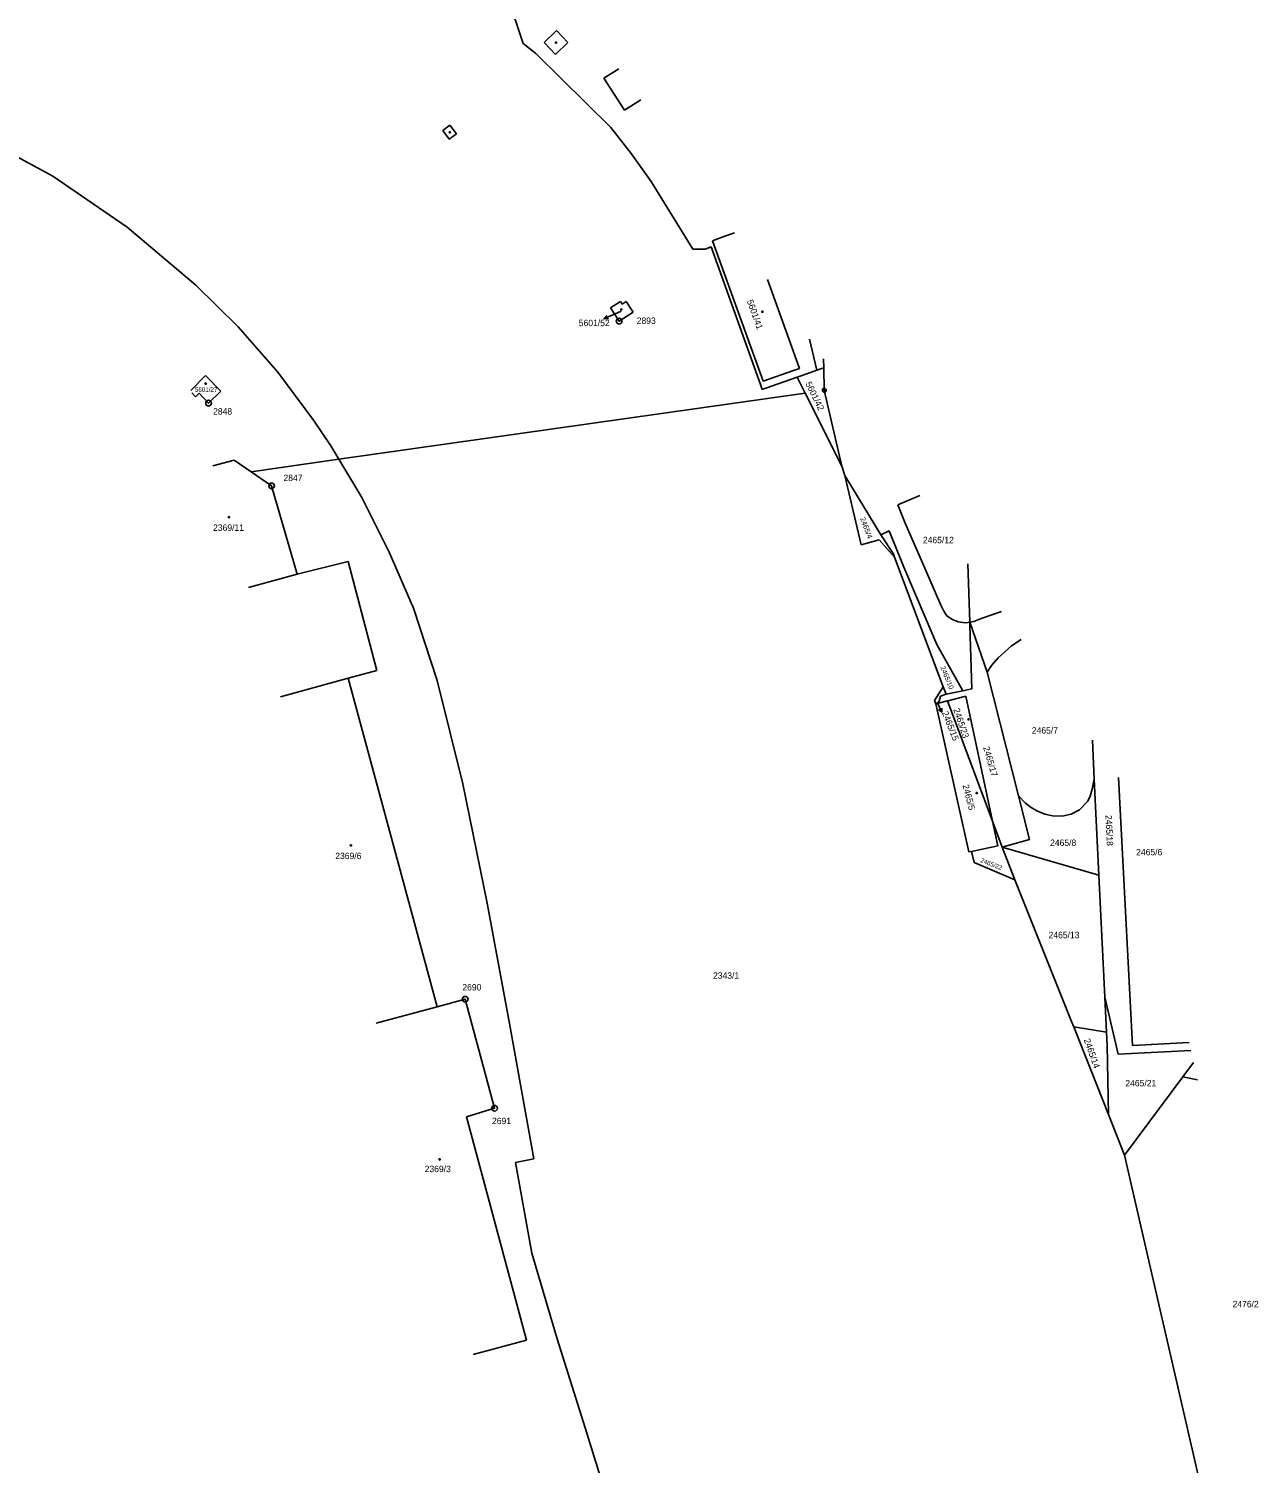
# Model space of a CAD drawing. Extents: x -825057 to -819383, y -1071633 to -1067888.
# Drawn here: x -821042.1 to -820715.5, y -1070521.7 to -1070140.5 of the extents above; entities that cross this region are included whole.
import ezdxf

# ---------------------------------------------------------------- set-up
doc = ezdxf.new("R2010")
doc.units = 0
for name, color, linetype in [('Vrstva 1', 7, 'Continuous'), ('Vrstva 13', 7, 'Continuous'), ('Vrstva 16', 7, 'Continuous'), ('Vrstva 17', 7, 'Continuous'), ('Vrstva 18', 7, 'Continuous'), ('Vrstva 19', 7, 'Continuous'), ('Vrstva 24', 7, 'Continuous'), ('Vrstva 25', 7, 'Continuous'), ('Vrstva 4', 7, 'Continuous')]:
    doc.layers.add(name, color=color, linetype=linetype)

msp = doc.modelspace()

# ---------------------------------------------------------------- linework, layer by layer
at = {"layer": 'Vrstva 1'}
for p, q in [((-820889.3, -1070153.67), (-820885.31, -1070151.14)), ((-820883.85, -1070162.18), (-820889.3, -1070153.67)), ((-820879.52, -1070159.37), (-820883.85, -1070162.18)), ((-821060.28, -1070166.43), (-821035.7, -1070179.73)), ((-821035.7, -1070179.73), (-821016.02, -1070193.21)), ((-821016.02, -1070193.21), (-820997.71, -1070208.62)), ((-820857.17, -1070195.66), (-820860.48, -1070196.84)), ((-820860.48, -1070196.84), (-820846.98, -1070234.17)), ((-820854.59, -1070194.74), (-820857.17, -1070195.66)), ((-820997.71, -1070208.62), (-820986.52, -1070219.72)), ((-820837.36, -1070230.75), (-820845.83, -1070207.16)), ((-820887.54, -1070214.67), (-820884.92, -1070213)), ((-820884.92, -1070213), (-820884.49, -1070213.68)), ((-820884.49, -1070213.68), (-820883.39, -1070212.98)), ((-820883.39, -1070212.98), (-820881.58, -1070215.81)), ((-820885.29, -1070218.2), (-820887.54, -1070214.67)), ((-820881.58, -1070215.81), (-820885.29, -1070218.2)), ((-820986.52, -1070219.72), (-820975.99, -1070231.76)), ((-820832.77, -1070231.24), (-820834.67, -1070222.99)), ((-820830.99, -1070228.22), (-820830.93, -1070230.58)), ((-820975.99, -1070231.76), (-820966.49, -1070244.53)), ((-820846.98, -1070234.17), (-820838.92, -1070231.3)), ((-820838.92, -1070231.3), (-820837.36, -1070230.75)), ((-820838.01, -1070233.1), (-820836.68, -1070232.63)), ((-820836.68, -1070232.63), (-820832.77, -1070231.24)), ((-820832.77, -1070231.24), (-820830.93, -1070230.58)), ((-820830.93, -1070230.58), (-820830.77, -1070236.59)), ((-820999.03, -1070236.63), (-820995.15, -1070232.68)), ((-820995.15, -1070232.68), (-820991.13, -1070236.82)), ((-820997.84, -1070238.33), (-820998.84, -1070237.29)), ((-820996.87, -1070237.37), (-820997.84, -1070238.33)), ((-820994.37, -1070239.98), (-820996.87, -1070237.37)), ((-820991.13, -1070236.82), (-820994.37, -1070239.98)), ((-820959.73, -1070254.91), (-820835.88, -1070237.32)), ((-820830.77, -1070236.59), (-820826.1, -1070256.7)), ((-820966.49, -1070244.53), (-820961.88, -1070251.33)), ((-820961.88, -1070251.33), (-820959.73, -1070254.91)), ((-820993.18, -1070256.64), (-820987.52, -1070255.14)), ((-820987.52, -1070255.14), (-820983.06, -1070258.22)), ((-820959.73, -1070254.91), (-820983.06, -1070258.22)), ((-820953.63, -1070265.09), (-820959.73, -1070254.91)), ((-820983.06, -1070258.22), (-820977.6, -1070261.97)), ((-820815.71, -1070274.99), (-820825.3, -1070259.25)), ((-820977.6, -1070261.97), (-820970.82, -1070285.44)), ((-820946.33, -1070279.59), (-820953.63, -1070265.09)), ((-820805.4, -1070264.52), (-820811.2, -1070266.98)), ((-820809.25, -1070271.85), (-820811.2, -1070266.98)), ((-820813.53, -1070273.91), (-820815.71, -1070274.99)), ((-820809.66, -1070283.54), (-820813.53, -1070273.91)), ((-820804.97, -1070281.8), (-820809.25, -1070271.85)), ((-820812.3, -1070280.2), (-820815.71, -1070274.99)), ((-820970.82, -1070285.44), (-820957.3, -1070282.09)), ((-820957.3, -1070282.09), (-820949.63, -1070311.06)), ((-820939.94, -1070294.5), (-820946.33, -1070279.59)), ((-820812.1, -1070280.9), (-820812.3, -1070280.2)), ((-820799.82, -1070293.66), (-820804.97, -1070281.8)), ((-820970.82, -1070285.44), (-820983.71, -1070288.97)), ((-820800.87, -1070304.08), (-820809.66, -1070283.54)), ((-820792.61, -1070282.67), (-820792.13, -1070298.22)), ((-820933.59, -1070313.73), (-820939.94, -1070294.5)), ((-820799.1, -1070295.1), (-820799.82, -1070293.66)), ((-820798.6, -1070296), (-820799.1, -1070295.1)), ((-820798.1, -1070296.6), (-820798.6, -1070296)), ((-820796.7, -1070297.5), (-820798.1, -1070296.6)), ((-820788.84, -1070297.13), (-820791, -1070298)), ((-820788.84, -1070297.13), (-820783.69, -1070295.32)), ((-820795.2, -1070298.1), (-820796.7, -1070297.5)), ((-820793.95, -1070298.3), (-820795.2, -1070298.1)), ((-820793, -1070298.4), (-820793.95, -1070298.3)), ((-820792.13, -1070298.22), (-820793, -1070298.4)), ((-820791, -1070298), (-820792.13, -1070298.22)), ((-820787.47, -1070311.48), (-820792.13, -1070298.22)), ((-820792.13, -1070298.22), (-820792.1, -1070299.04)), ((-820792.1, -1070299.04), (-820791.57, -1070315.92)), ((-820793.99, -1070316.42), (-820800.87, -1070304.08)), ((-820782.84, -1070306.1), (-820780.99, -1070304.44)), ((-820780.99, -1070304.44), (-820778.43, -1070302.79)), ((-820786.32, -1070309.72), (-820784.56, -1070307.68)), ((-820784.56, -1070307.68), (-820782.84, -1070306.1)), ((-820949.63, -1070311.06), (-820957.29, -1070313.09)), ((-820787.47, -1070311.48), (-820786.32, -1070309.72)), ((-820779.15, -1070344.32), (-820787.47, -1070311.48)), ((-820957.29, -1070313.09), (-820975.21, -1070317.99)), ((-820957.29, -1070313.09), (-820933.62, -1070400.37)), ((-820926.76, -1070341.17), (-820933.59, -1070313.73)), ((-820798.35, -1070317.32), (-820799.14, -1070315.36)), ((-820793.99, -1070316.42), (-820798.35, -1070317.32)), ((-820791.57, -1070315.92), (-820793.99, -1070316.42)), ((-820801.15, -1070319.91), (-820800.46, -1070319.73)), ((-820800.46, -1070319.73), (-820799.93, -1070317.83)), ((-820800.46, -1070319.73), (-820798.04, -1070319.1)), ((-820799.93, -1070317.83), (-820798.35, -1070317.32)), ((-820798.04, -1070319.1), (-820797.62, -1070318.99)), ((-820786.11, -1070351.02), (-820798.04, -1070319.1)), ((-820793.2, -1070317.84), (-820797.62, -1070318.99)), ((-820786.11, -1070351.02), (-820793.2, -1070317.84)), ((-820759.55, -1070329.58), (-820759.03, -1070339.93)), ((-820920.34, -1070372.85), (-820926.76, -1070341.17)), ((-820759.57, -1070342.58), (-820760.09, -1070344.39)), ((-820759.03, -1070339.93), (-820759.57, -1070342.58)), ((-820757.86, -1070365.37), (-820759.03, -1070339.93)), ((-820748.91, -1070410.67), (-820752.57, -1070339.48)), ((-820777.33, -1070346.31), (-820779.15, -1070344.32)), ((-820776.21, -1070355.93), (-820779.15, -1070344.32)), ((-820775.83, -1070347.45), (-820777.33, -1070346.31)), ((-820760.75, -1070345.78), (-820762.99, -1070348.02)), ((-820760.09, -1070344.39), (-820760.75, -1070345.78)), ((-820774.3, -1070348.31), (-820775.83, -1070347.45)), ((-820772.13, -1070349.23), (-820774.3, -1070348.31)), ((-820770.14, -1070349.67), (-820772.13, -1070349.23)), ((-820767.58, -1070349.73), (-820770.14, -1070349.67)), ((-820765.16, -1070349.21), (-820767.58, -1070349.73)), ((-820762.99, -1070348.02), (-820765.16, -1070349.21)), ((-820783.5, -1070358), (-820786.11, -1070351.02)), ((-820784.69, -1070357.66), (-820786.11, -1070351.02)), ((-820791.67, -1070359.08), (-820784.69, -1070357.66)), ((-820783.5, -1070358), (-820776.21, -1070355.93)), ((-820780.16, -1070366.62), (-820783.5, -1070358)), ((-820783.5, -1070358), (-820757.86, -1070365.37)), ((-820757.86, -1070365.37), (-820756.26, -1070397.81)), ((-820914.43, -1070404.83), (-820920.34, -1070372.85)), ((-820933.62, -1070400.37), (-820949.8, -1070404.74)), ((-820933.62, -1070400.37), (-820926.16, -1070398.36)), ((-820926.16, -1070398.36), (-820918.36, -1070427.34)), ((-820756.26, -1070397.81), (-820755.8, -1070407.09)), ((-820752.71, -1070412.96), (-820756.26, -1070397.81)), ((-820907.91, -1070440.8), (-820914.43, -1070404.83)), ((-820764.48, -1070405.73), (-820755.8, -1070407.09)), ((-820755.8, -1070407.09), (-820755.62, -1070410.67)), ((-820755.62, -1070410.67), (-820755.27, -1070429)), ((-820748.91, -1070410.67), (-820733.81, -1070409.91)), ((-820733.34, -1070412.04), (-820752.71, -1070412.96)), ((-820735.51, -1070419.02), (-820732.64, -1070415.16)), ((-820751, -1070439.83), (-820735.51, -1070419.02)), ((-820735.51, -1070419.02), (-820731.61, -1070419.76)), ((-820918.36, -1070427.34), (-820925.8, -1070429.59)), ((-820925.8, -1070429.59), (-820909.9, -1070488.92)), ((-820912.77, -1070441.75), (-820907.91, -1070440.8)), ((-820908.48, -1070465.88), (-820912.77, -1070441.75)), ((-820901.78, -1070488.65), (-820908.48, -1070465.88)), ((-820909.9, -1070488.92), (-820924.03, -1070492.74)), ((-820893.88, -1070513.71), (-820901.78, -1070488.65)), ((-820870.18, -1070588.9), (-820893.88, -1070513.71))]:
    msp.add_line(p, q, dxfattribs=at)
at = {"layer": 'Vrstva 13'}
for p, q in [((-820913.23, -1070137.01), (-820910.8, -1070144.4)), ((-820910.8, -1070144.4), (-820907.37, -1070147.11)), ((-820907.37, -1070147.11), (-820887.52, -1070166.75)), ((-820887.52, -1070166.75), (-820882.1, -1070173.67)), ((-820882.1, -1070173.67), (-820876.76, -1070181.11)), ((-820876.76, -1070181.11), (-820865.67, -1070199.11)), ((-820865.67, -1070199.11), (-820862.44, -1070199.07)), ((-820862.44, -1070199.07), (-820860.8, -1070198.48)), ((-820860.8, -1070198.48), (-820847.74, -1070235.07)), ((-820847.74, -1070235.07), (-820847.27, -1070236.4)), ((-820847.27, -1070236.4), (-820846.3, -1070236.05)), ((-820846.3, -1070236.05), (-820838.01, -1070233.1)), ((-820838.01, -1070233.1), (-820835.88, -1070237.32)), ((-820826.1, -1070256.7), (-820835.88, -1070237.32)), ((-820825.3, -1070259.25), (-820826.1, -1070256.7)), ((-820821, -1070277.6), (-820825.3, -1070259.25)), ((-820816.2, -1070276.3), (-820821, -1070277.6)), ((-820812.1, -1070280.9), (-820816.2, -1070276.3)), ((-820799.14, -1070315.36), (-820812.1, -1070280.9)), ((-820801.45, -1070319), (-820799.14, -1070315.36)), ((-820801.15, -1070319.91), (-820801.45, -1070319)), ((-820792.39, -1070359.23), (-820801.15, -1070319.91)), ((-820791.67, -1070359.08), (-820792.39, -1070359.23)), ((-820790.95, -1070362.05), (-820791.67, -1070359.08)), ((-820780.16, -1070366.62), (-820790.95, -1070362.05)), ((-820765.05, -1070404.29), (-820780.16, -1070366.62)), ((-820764.48, -1070405.73), (-820765.05, -1070404.29)), ((-820755.27, -1070429), (-820764.48, -1070405.73)), ((-820751, -1070439.83), (-820755.27, -1070429)), ((-820721.42, -1070568.42), (-820751, -1070439.83))]:
    msp.add_line(p, q, dxfattribs=at)
at = {"layer": 'Vrstva 16'}
for p, q in [((-820886.5, -1070216.35), (-820889.251, -1070217.546)), ((-820884.76, -1070215.59), (-820886.5, -1070216.35)), ((-820800.8, -1070319.48), (-820799.544, -1070322.072)), ((-820800.8, -1070319.48), (-820799.544, -1070322.072))]:
    msp.add_line(p, q, dxfattribs=at)
for points in [[(-820888.135, -1070217.606), (-820889.251, -1070217.546), (-820888.534, -1070216.689)], [(-820799.531, -1070320.998), (-820799.544, -1070322.072), (-820800.395, -1070321.417)], [(-820799.531, -1070320.998), (-820799.544, -1070322.072), (-820800.395, -1070321.417)]]:
    msp.add_lwpolyline(points, dxfattribs=at)
at = {"layer": 'Vrstva 24'}
for centre, radius in [((-820885.29, -1070218.2), 0.75), ((-820885.29, -1070218.2), 0.0327), ((-820830.77, -1070236.59), 0.5), ((-820830.77, -1070236.59), 0.5), ((-820994.37, -1070239.98), 0.75), ((-820994.37, -1070239.98), 0.0327), ((-820830.77, -1070236.59), 0.0327), ((-820830.77, -1070236.59), 0.0327), ((-820977.6, -1070261.97), 0.75), ((-820977.6, -1070261.97), 0.0327), ((-820926.16, -1070398.36), 0.75), ((-820926.16, -1070398.36), 0.0327), ((-820918.36, -1070427.34), 0.75), ((-820918.36, -1070427.34), 0.0327)]:
    msp.add_circle(centre, radius, dxfattribs=at)
at = {"layer": 'Vrstva 25'}
for centre in [(-820902.04, -1070144.2), (-820902.04, -1070144.2), (-820930.25, -1070168.03), (-820884.66, -1070215.12), (-820847.21, -1070215.72), (-820847.21, -1070215.72), (-820995.12, -1070234.81), (-820988.94, -1070270.3), (-820792.46, -1070324), (-820792.46, -1070324), (-820790.25, -1070343.58), (-820790.25, -1070343.58), (-820956.52, -1070357.49), (-820932.98, -1070440.92)]:
    msp.add_circle(centre, 0.175, dxfattribs=at)
at = {"layer": 'Vrstva 4'}
for p, q in [((-820905.22, -1070144.18), (-820901.95, -1070141.02)), ((-820901.95, -1070141.02), (-820898.87, -1070144.21)), ((-820902.14, -1070147.4), (-820905.22, -1070144.18)), ((-820898.87, -1070144.21), (-820902.14, -1070147.4)), ((-820932.15, -1070167.55), (-820930.22, -1070166.12)), ((-820930.43, -1070169.88), (-820932.15, -1070167.55)), ((-820930.22, -1070166.12), (-820928.5, -1070168.46)), ((-820928.5, -1070168.46), (-820930.43, -1070169.88))]:
    msp.add_line(p, q, dxfattribs=at)

# ---------------------------------------------------------------- texts
at = {"layer": 'Vrstva 16'}
for s, p in [('5601/52', (-820896, -1070219.54)), ('2343/1', (-820860.329, -1070392.93))]:
    msp.add_text(s, height=1.7, dxfattribs=at).set_placement(p)
msp.add_text('2465/15', height=1.7, rotation=291.6, dxfattribs=at).set_placement((-820799.541, -1070322.246))
msp.add_text('2465/15', height=1.7, rotation=291.6, dxfattribs=at).set_placement((-820799.541, -1070322.246))
at = {"layer": 'Vrstva 17'}
for s, p in [('2893', (-820880.604, -1070218.94)), ('2848', (-820993.159, -1070243.03)), ('2847', (-820974.459, -1070260.7)), ('2690', (-820926.928, -1070396.05)), ('2691', (-820919.042, -1070431.56))]:
    msp.add_text(s, height=1.7, dxfattribs=at).set_placement(p)
at = {"layer": 'Vrstva 18'}
for s, height, rotation, p in [('5601/42', 1.7, 296.1, (-820835.84, -1070234.787)), ('5601/42', 1.7, 296.1, (-820835.84, -1070234.787)), ('2465/4', 1.4, 290.7, (-820821.284, -1070270.614)), ('2465/4', 1.4, 290.7, (-820821.284, -1070270.614)), ('2465/10', 1.3, 292.5, (-820799.964, -1070310.192)), ('2465/10', 1.3, 292.5, (-820799.964, -1070310.192)), ('2465/17', 1.7, 286.2, (-820788.578, -1070331.48)), ('2465/17', 1.7, 286.2, (-820788.578, -1070331.48)), ('2465/18', 1.7, 272.7, (-820756.071, -1070349.463)), ('2465/18', 1.7, 272.7, (-820756.071, -1070349.463)), ('2465/22', 1.2, 338.4, (-820789.37, -1070361.89)), ('2465/22', 1.2, 338.4, (-820789.37, -1070361.89)), ('2465/14', 1.7, 289.8, (-820761.84, -1070409.185)), ('2465/14', 1.7, 289.8, (-820761.84, -1070409.185))]:
    msp.add_text(s, height=height, rotation=rotation, dxfattribs=at).set_placement(p)
for s, height, p in [('2465/12', 1.7, (-820804.57, -1070277.21)), ('2465/12', 1.7, (-820804.57, -1070277.21)), ('2465/15', 0.2, (-820800.8, -1070319.48)), ('2465/15', 0.2, (-820800.8, -1070319.48)), ('2465/7', 1.7, (-820775.628, -1070327.8)), ('2465/7', 1.7, (-820775.628, -1070327.8)), ('2465/8', 1.7, (-820770.781, -1070357.64)), ('2465/8', 1.7, (-820770.781, -1070357.64)), ('2465/13', 1.7, (-820771.182, -1070382.16)), ('2465/13', 1.7, (-820771.182, -1070382.16)), ('2465/21', 1.7, (-820750.78, -1070421.53)), ('2465/21', 1.7, (-820750.78, -1070421.53)), ('2476/2', 1.7, (-820722.292, -1070480.22)), ('2476/2', 1.7, (-820722.292, -1070480.22))]:
    msp.add_text(s, height=height, dxfattribs=at).set_placement(p)
at = {"layer": 'Vrstva 19'}
for s, rotation, p in [('5601/41', 289.8, (-820851.372, -1070212.863)), ('5601/41', 289.8, (-820851.372, -1070212.863)), ('2465/23', 288.9, (-820796.51, -1070321.39)), ('2465/23', 288.9, (-820796.51, -1070321.39)), ('2465/5', 284.4, (-820794.041, -1070341.544)), ('2465/5', 284.4, (-820794.041, -1070341.544))]:
    msp.add_text(s, height=1.7, rotation=rotation, dxfattribs=at).set_placement(p)
for s, height, p in [('5601/52', 0.1, (-820884.952, -1070215.59)), ('5601/27', 1.2, (-820997.99, -1070237)), ('2369/11', 1.7, (-820993.163, -1070273.93)), ('2465/6', 1.7, (-820747.914, -1070360.14)), ('2465/6', 1.7, (-820747.914, -1070360.14)), ('2369/6', 1.7, (-820960.689, -1070361.14)), ('2369/3', 1.7, (-820936.936, -1070444.32))]:
    msp.add_text(s, height=height, dxfattribs=at).set_placement(p)

doc.saveas('drawing.dxf')
